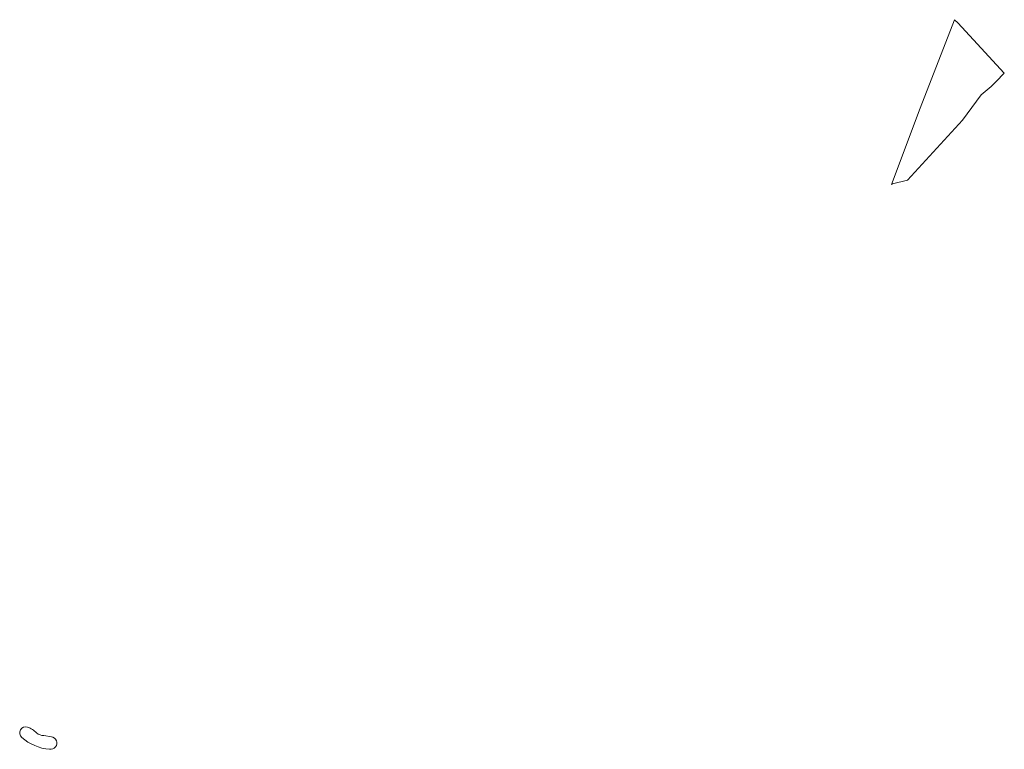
# Model space of a CAD drawing. Header units: metres. Extents: x 166325 to 190320, y 381923 to 404576.
# Tile 734 of 1056: x 174790 to 175040, y 397421 to 397606. Entities that reach past the tile are written whole.
import ezdxf

# ---------------------------------------------------------------- set-up
doc = ezdxf.new("R2010")
doc.units = ezdxf.units.M
doc.layers.add('B-WE-OG-WATER_MEER-GV', color=8, linetype='Continuous', lineweight=18)
doc.layers.add('B-WE-VH-VERHARDING_HALFVERHARDING-GV', color=8, linetype='Continuous', lineweight=18)

msp = doc.modelspace()

# ---------------------------------------------------------------- linework, layer by layer
at = {"layer": 'B-WE-OG-WATER_MEER-GV'}
for points in [[(174792.111, 397426.239, 0.8015852), (174790.633, 397423.624)], [(174794.399, 397424.747, 0.1301797), (174792.111, 397426.239)], [(174796.28, 397424.074, -0.150409), (174794.399, 397424.747)], [(174790.633, 397423.624, 0.1650756), (174797.721, 397420.608)], [(174797.721, 397420.608, 1.0151817), (174798.164, 397423.763)]]:
    msp.add_lwpolyline(points, format="xyb", dxfattribs=at)
at = {"layer": 'B-WE-OG-WATER_MEER-GV', "flags": 128}
msp.add_lwpolyline([(174798.164, 397423.763), (174796.28, 397424.074)], dxfattribs=at)
at = {"layer": 'B-WE-VH-VERHARDING_HALFVERHARDING-GV', "flags": 128}
msp.add_lwpolyline([(175034.221, 397586.916), (175036.794, 397589.019), (175038.021, 397590.273), (175040.113, 397592.413), (175032.324, 397600.864), (175028.285, 397605.247), (175027.476, 397606.008), (175018.778, 397583.549), (175011.475, 397564.138), (175011.731, 397564.294), (175015.568, 397565.22), (175029.458, 397580.433)], close=True, dxfattribs=at)

doc.saveas('drawing.dxf')
